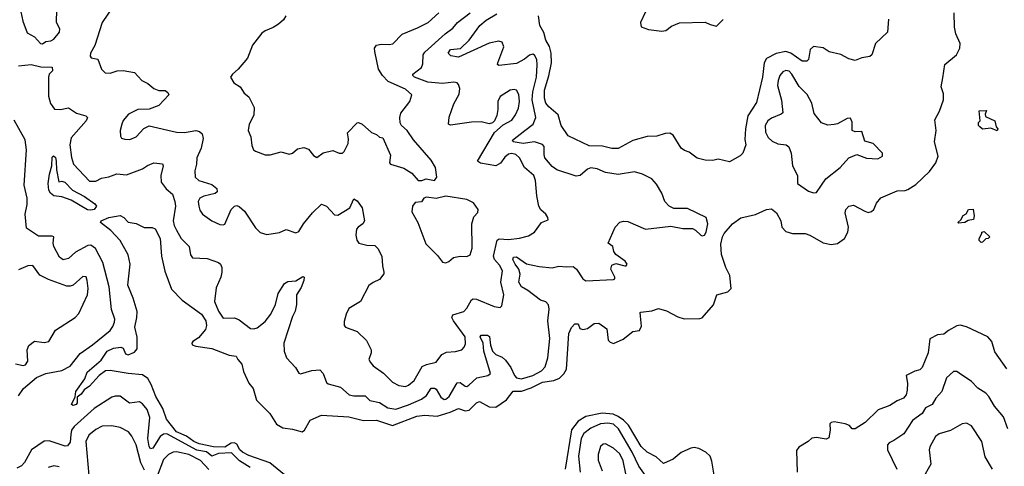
# Model space of a CAD drawing. Extents: x 2133489 to 2292442, y 756223 to 916462.
# Tile 317 of 463: x 2216613 to 2222719, y 891082 to 893852. Entities that reach past the tile are written whole.
import ezdxf

# ---------------------------------------------------------------- set-up
doc = ezdxf.new("R2010")
doc.units = 0

msp = doc.modelspace()

# ---------------------------------------------------------------- linework, layer by layer
at = {"layer": '0CON20XD'}
for points in [[(2217237.7, 894005), (2217124.4, 893834.4), (2217079.1, 893690.9), (2217052.2, 893645), (2217050, 893625), (2217056.1, 893616.1), (2217097.1, 893607.1), (2217120, 893545), (2217142.5, 893522.5), (2217175, 893519.4), (2217217.5, 893535), (2217255, 893536.9), (2217325, 893524.3), (2217371.2, 893475), (2217407.2, 893457.2), (2217445, 893424.5), (2217475, 893412.7), (2217515, 893412), (2217531.2, 893401.2), (2217538.8, 893385), (2217475, 893320), (2217415, 893296.2), (2217345, 893295.4), (2217287.1, 893265), (2217255, 893226), (2217245.7, 893205), (2217235.8, 893165), (2217238.8, 893128.8), (2217245, 893117.5), (2217265, 893110), (2217295, 893109.2), (2217335, 893124.4), (2217382.2, 893177.8), (2217415, 893194.5), (2217585.4, 893155.4), (2217635, 893153.1), (2217705, 893165.5), (2217728.9, 893158.9), (2217744.3, 893144.3), (2217751.1, 893115), (2217737.5, 893055), (2217711.5, 892995), (2217710, 892955), (2217700, 892915), (2217701.1, 892875), (2217724.3, 892855), (2217805, 892829.2), (2217835.8, 892805), (2217837.5, 892785), (2217825.3, 892774.7), (2217755, 892757.9), (2217731.1, 892745), (2217720.6, 892725), (2217723.1, 892695), (2217730.2, 892670.2), (2217746.3, 892646.3), (2217805, 892604.3), (2217855, 892582), (2217875, 892578.8), (2217885, 892583.8), (2217925, 892673.8), (2217945, 892696.2), (2217959.5, 892699.5), (2217975, 892693.8), (2218006.9, 892665), (2218075, 892561.2), (2218105, 892531.2), (2218145, 892520), (2218225, 892532.5), (2218265, 892551.2), (2218325, 892530), (2218345, 892537.5), (2218372.5, 892585), (2218428, 892655), (2218485, 892708), (2218515, 892695.8), (2218565, 892642), (2218585, 892640), (2218661.2, 892685), (2218685, 892740), (2218705, 892728.8), (2218735.9, 892685.9), (2218750.6, 892605), (2218742, 892585), (2218711.2, 892565), (2218701.7, 892551.7), (2218698, 892515), (2218704, 892485), (2218715.8, 892465.8), (2218765, 892452.5), (2218815, 892451.2), (2218835, 892433.3), (2218858.6, 892385), (2218862.5, 892325), (2218872, 892285), (2218871.2, 892275), (2218845, 892240), (2218805, 892222.5), (2218777.6, 892202.4), (2218726.6, 892103.4), (2218655, 892060), (2218637.5, 892025), (2218625, 891980), (2218625.8, 891955.8), (2218634, 891945), (2218705, 891917.5), (2218763.1, 891863.1), (2218791.9, 891805), (2218792.9, 891785), (2218778, 891745), (2218788, 891725), (2218806, 891705), (2218869.1, 891659.1), (2218925, 891603.1), (2218965, 891583.1), (2219005, 891576.9), (2219025, 891585.6), (2219059.5, 891615), (2219109.1, 891700.9), (2219135, 891713.3), (2219195, 891727.5), (2219231.4, 891775), (2219260.2, 891789.8), (2219315, 891793.8), (2219355, 891804.3), (2219370.2, 891819.8), (2219378, 891842), (2219374.6, 891885), (2219302.5, 891985), (2219292.7, 892005), (2219298.9, 892021.1), (2219367.4, 892042.6), (2219386.3, 892063.7), (2219415, 892114.3), (2219425, 892120.9), (2219445, 892118.2), (2219555, 892072.2), (2219593.3, 892066.7), (2219603.6, 892076.4), (2219615.5, 892144.5), (2219596.1, 892225), (2219606.2, 892295), (2219588.8, 892328.8), (2219558.3, 892365), (2219551.1, 892385), (2219575, 892484.2), (2219586.4, 892493.6), (2219645, 892488.7), (2219712.8, 892497.2), (2219767.6, 892512.4), (2219805.4, 892534.6), (2219850, 892595), (2219889.7, 892610.3), (2219888.6, 892625), (2219875.5, 892645), (2219845, 892673.3), (2219832.5, 892695), (2219820.4, 892759.6)], [(2216620.8, 893900.8), (2216633, 893843), (2216659.5, 893769.5), (2216705, 893746), (2216742, 893705), (2216755, 893703.1), (2216775, 893716.7), (2216805, 893720), (2216825, 893730.6), (2216860, 893775), (2216861.1, 893795), (2216841.2, 893835), (2216842.9, 893915)], [(2216803, 893333), (2216827.8, 893297.8), (2216865, 893294.5), (2216915, 893305.8), (2216965, 893272.9), (2217023.8, 893255), (2217034.2, 893245), (2217025.6, 893225), (2216931.6, 893118.4), (2216923.5, 893075), (2216933.3, 892996.7), (2216946.7, 892956.7), (2217045, 892850.9), (2217085, 892851.2), (2217120.2, 892869.8), (2217165, 892876.4), (2217215, 892896.9), (2217275, 892889.4), (2217373.7, 892926.3), (2217405, 892947.1), (2217445, 892963.3), (2217497.7, 892957.7), (2217503.1, 892945), (2217489.1, 892885), (2217490.9, 892845), (2217522.2, 892802.2), (2217559.8, 892769.8), (2217576, 892725), (2217579.7, 892695), (2217563.7, 892605), (2217570.3, 892575), (2217585.9, 892545.9), (2217615, 892494.4), (2217662.9, 892445), (2217672.9, 892392.9), (2217684.5, 892374.5), (2217775, 892371.5), (2217845, 892346), (2217858.8, 892335), (2217866, 892315), (2217866, 892285), (2217860, 892255), (2217830.9, 892189.1), (2217821.4, 892105), (2217845, 892044), (2217875, 892000.8), (2217945, 892002.5), (2217975, 891990), (2218045, 891937.1), (2218065, 891934.6), (2218085, 891940.4), (2218135, 891979.2), (2218170.3, 892025), (2218200, 892085), (2218216.7, 892153.3), (2218255, 892216), (2218275, 892228.6), (2218325, 892232.9), (2218368.7, 892258.7), (2218376.7, 892255), (2218375.4, 892235), (2218358.2, 892191.8), (2218330, 892145), (2218330.5, 892085), (2218320.9, 892045), (2218305, 892012), (2218251.1, 891845), (2218253.5, 891795), (2218268, 891755), (2218322.5, 891695), (2218345, 891660), (2218355, 891655.8), (2218425, 891676.9), (2218475, 891680), (2218495, 891657.5), (2218515, 891602.5), (2218525, 891594.4), (2218601.9, 891571.9), (2218656, 891526), (2218685, 891518.9), (2218755, 891518.2), (2218785, 891490.9), (2218845, 891478), (2218895, 891444.1), (2218945, 891436.9), (2219025, 891462.4), (2219105, 891498.1), (2219135, 891521.2), (2219165, 891566.6), (2219185, 891566.8), (2219195, 891560.3), (2219225, 891511.1), (2219245, 891496.4), (2219255, 891497.5), (2219275.7, 891514.3), (2219325, 891600.6), (2219345, 891601.8), (2219375, 891578), (2219385, 891576), (2219397.5, 891585), (2219448.7, 891631.3), (2219515.5, 891644.5), (2219531.9, 891658.1), (2219491.2, 891795), (2219487, 891845), (2219468.8, 891885), (2219475.3, 891894.7), (2219514.8, 891894.8), (2219527.1, 891887.1), (2219532.4, 891832.4), (2219545, 891796.5), (2219565, 891776.1), (2219605, 891758.7), (2219625, 891740.7), (2219659.7, 891695), (2219680.7, 891645), (2219695, 891629.8), (2219725, 891624.8), (2219795, 891644.3), (2219848.1, 891675), (2219871.7, 891698.3), (2219888.5, 891755), (2219900.8, 891875), (2219887.8, 891985), (2219895.7, 892055.7), (2219892.7, 892082.7), (2219875, 892102), (2219843.3, 892113.3), (2219765, 892173.3), (2219725, 892194.3), (2219709.2, 892225), (2219716.8, 892273.2), (2219707.9, 892305), (2219684.7, 892335), (2219671.6, 892365), (2219675, 892378.2), (2219695, 892381.3), (2219755, 892337.3), (2219835, 892320.9), (2219915, 892313.1), (2219955.8, 892324.2), (2220005, 892318.2), (2220045, 892320.9), (2220065.5, 892305), (2220104.5, 892244.5), (2220125, 892232.5), (2220295, 892240), (2220303.3, 892245), (2220304, 892255), (2220280, 892305), (2220285, 892328.8), (2220310.9, 892339.1), (2220365, 892326), (2220375, 892326.2), (2220380.8, 892335), (2220368.8, 892355), (2220310.8, 892395), (2220297.5, 892415), (2220291.2, 892445), (2220263.3, 892465), (2220305.8, 892565), (2220335, 892595.8), (2220357.7, 892602.3), (2220385, 892600), (2220495, 892551.9), (2220651.9, 892571.9), (2220725, 892556.7), (2220785, 892556), (2220805, 892546.2), (2220836.7, 892515), (2220845, 892510.8), (2220860, 892515), (2220870, 892535), (2220880, 892585), (2220870, 892625), (2220755, 892680), (2220670.5, 892680.5), (2220640, 892695), (2220613.4, 892723.4), (2220595.4, 892775.4), (2220561.9, 892831.9), (2220532.5, 892865), (2220475, 892893.3), (2220425, 892909.2), (2220325, 892891.1), (2220245, 892904.3), (2220195, 892926.9), (2220155, 892932.5), (2220135, 892924), (2220088.8, 892885), (2220065, 892880.6), (2219945, 892921.2), (2219915, 892940.7), (2219870.4, 892995), (2219864.7, 893015), (2219865.9, 893065), (2219855, 893078.2), (2219805, 893093.4), (2219735, 893083.8), (2219672.5, 893095), (2219668.6, 893105), (2219745.6, 893164.4), (2219796.4, 893205), (2219814.5, 893245), (2219791.8, 893355), (2219795.4, 893404.6), (2219817.3, 893495), (2219822.6, 893572.6), (2219819.6, 893605), (2219805, 893631.4), (2219795, 893637.8), (2219775, 893632.2), (2219743.8, 893606.2), (2219695, 893580.4), (2219585, 893568.8), (2219576.7, 893575), (2219577.5, 893585), (2219614.6, 893684.6), (2219605, 893712.9), (2219585, 893719.7), (2219524.4, 893705.6), (2219335, 893619.2), (2219287.2, 893627.2), (2219270, 893645), (2219285, 893666.8), (2219346.6, 893673.4), (2219400, 893725), (2219466.2, 893815), (2219505, 893848.2), (2219571.7, 893888.3)], [(2217285, 891658.1), (2217175, 891677.1), (2217145.8, 891674.2), (2217106.2, 891645), (2217045, 891579.2), (2217013.6, 891556.4), (2216995, 891529.2), (2216969.3, 891510.7), (2216969.2, 891475), (2216963.3, 891465), (2216945, 891460), (2216933.3, 891465), (2216957.5, 891512.5), (2216961.4, 891545), (2217016.2, 891625), (2217032, 891665), (2217119.2, 891740.8), (2217155, 891796.2), (2217195.5, 891815.5), (2217240.3, 891820.3), (2217254.3, 891814.3), (2217269.2, 891779.2), (2217285, 891772.5), (2217325, 891789.2), (2217340.5, 891809.5), (2217341.9, 891881.9), (2217327.9, 891945), (2217340.4, 892005), (2217341.2, 892041.2), (2217317.1, 892125), (2217282.7, 892205), (2217297.1, 892335), (2217285.7, 892394.3), (2217235, 892482.5), (2217178.9, 892545), (2217115, 892594.3), (2217118, 892605), (2217165, 892625.4), (2217235, 892637.1), (2217258.8, 892625), (2217285, 892596.2), (2217335, 892588), (2217385, 892563.3), (2217435, 892563.3), (2217453.3, 892555), (2217484.2, 892494.2), (2217491.4, 892385), (2217513.1, 892293.1), (2217555, 892180), (2217621.5, 892111.5), (2217741.1, 892025), (2217768.2, 891985), (2217770.7, 891955), (2217765, 891930), (2217721.1, 891878.9), (2217686.7, 891855), (2217680, 891845), (2217682.5, 891835), (2217705, 891826.2), (2217805, 891812.5), (2217912.1, 891772.1), (2217956, 891765), (2217965, 891743.8), (2217990, 891715), (2218000.5, 891670.5), (2218035, 891597.5), (2218060, 891565), (2218081.2, 891491.2), (2218165, 891409.1), (2218205, 891343.6), (2218245, 891320), (2218305, 891312.9), (2218365, 891295.7), (2218379.2, 891305), (2218415, 891368), (2218485, 891400), (2218655, 891389.2), (2218745, 891365.7), (2218825, 891368.9), (2218925, 891334.1), (2219075, 891392.9), (2219125, 891400), (2219202.9, 891392.9), (2219282.6, 891417.4), (2219335, 891440.5), (2219375, 891426.7), (2219400.7, 891429.3), (2219445, 891474.7), (2219465, 891484.7), (2219525, 891451.1), (2219565, 891448.8), (2219631.8, 891495), (2219673.1, 891546.9), (2219725, 891548.8), (2219785, 891567.8), (2219855, 891602.8), (2219925.4, 891614.6), (2219961.5, 891628.5), (2219987.9, 891655), (2220004.2, 891685), (2220018.1, 891905), (2220035, 891943.8), (2220055, 891965.7), (2220076.2, 891966.2), (2220086.1, 891936.1), (2220105, 891930.8), (2220135, 891937.5), (2220175, 891967.5), (2220205, 891968.8), (2220253.6, 891933.6), (2220262, 891865), (2220275, 891851.2), (2220295, 891844.3), (2220355, 891869.5), (2220415, 891917.1), (2220456.2, 891925), (2220468.3, 891951.7), (2220463.2, 892013.2), (2220460, 892035), (2220465, 892038.8), (2220534.3, 892045.7), (2220575, 892061.4), (2220625, 892045.6), (2220695, 892009.2), (2220733, 891997), (2220831.7, 891998.3), (2220845, 892003.3), (2220915.7, 892084.3), (2220935.6, 892144.4), (2221005, 892164.4), (2221024.5, 892185), (2221017.8, 892265), (2220992.2, 892315), (2220965.2, 892395), (2220961.1, 892458.9), (2220971.9, 892505), (2220982.6, 892525), (2221034.1, 892585.9), (2221085, 892623.8), (2221176.1, 892643.9), (2221245, 892675.4), (2221275, 892678.9), (2221307.1, 892655), (2221333.1, 892605), (2221339.2, 892565), (2221365, 892537.5), (2221405, 892525.5), (2221485, 892526.2), (2221512.9, 892515), (2221595, 892468.2), (2221645, 892457.3), (2221685, 892464.5), (2221727.5, 892495), (2221748.9, 892535), (2221753.1, 892565), (2221732.2, 892655), (2221737.1, 892675), (2221754.2, 892695), (2221785, 892701.4), (2221855, 892663.5), (2221875, 892656.9), (2221895, 892661.4), (2221910, 892675), (2221925.7, 892715), (2221953.6, 892746.4), (2222055, 892790), (2222105, 892792.2), (2222121.1, 892798.9), (2222170.2, 892829.8), (2222255, 892910), (2222294.4, 892965), (2222308.6, 893005), (2222285.6, 893095), (2222295.7, 893165), (2222289.1, 893230.9), (2222317.1, 893285), (2222341.8, 893355), (2222342.5, 893392.5), (2222328.1, 893435), (2222337.8, 893492.2), (2222350, 893575), (2222422.7, 893635), (2222444.2, 893675), (2222444.7, 893705), (2222419.6, 893765), (2222410.4, 893805), (2222408.8, 893895)], [(2218264.1, 893875.9), (2218248.7, 893851.3), (2218218, 893825), (2218185, 893803.1), (2218135, 893783.5), (2218115, 893767.8), (2218056.7, 893695), (2218025, 893614), (2217966.9, 893545), (2217932, 893515), (2217921.2, 893495), (2217940.3, 893460.3), (2217980, 893435), (2218005, 893396.7), (2218034.2, 893374.2), (2218066.4, 893306.4), (2218065, 893260), (2218036, 893205), (2218030, 893165), (2218046, 893125), (2218052.7, 893072.7), (2218063.8, 893045), (2218075, 893036.7), (2218135, 893012.9), (2218166.6, 893013.4), (2218235, 893032.9), (2218285, 893018), (2218305.5, 893024.5), (2218335, 893052), (2218375, 893060), (2218405, 893048.8), (2218435, 893010), (2218455, 892996.7), (2218495, 893026), (2218555, 893040), (2218595, 893024), (2218615, 893024.2), (2218626.2, 893033.8), (2218649.4, 893085), (2218652.3, 893112.3), (2218645, 893150), (2218705, 893212.5), (2218715, 893213.3), (2218737.5, 893205), (2218795, 893152.5), (2218825, 893140), (2218845, 893122.5), (2218865, 893120), (2218912.5, 893012.5), (2218906.7, 892965), (2218912.5, 892955), (2218995, 892931.8), (2219045, 892900.8), (2219085, 892855.6), (2219106.2, 892853.8), (2219134.2, 892865.8), (2219185, 892854.5), (2219200, 892875), (2219190.9, 892935), (2219165, 892980.8), (2219055, 893106.5), (2219015, 893164.4), (2218981.4, 893195), (2218972.8, 893212.8), (2218970.9, 893245), (2218977.4, 893272.6), (2219032.2, 893345), (2219045.8, 893385), (2219005, 893421.8), (2218897.9, 893467.9), (2218862.3, 893505), (2218838.8, 893545), (2218815.5, 893654.5), (2218814.3, 893675.7), (2218825.7, 893694.3), (2218855, 893701.1), (2218905, 893698.1), (2218927.1, 893702.9), (2218985, 893762), (2219080.9, 893800.9), (2219146.9, 893835), (2219212.5, 893895)], [(2219820.4, 892759.6), (2219811.1, 892855), (2219801.8, 892885), (2219744.3, 892934.3), (2219711.8, 892995), (2219690, 893015), (2219665, 893022.5), (2219645, 893018.2), (2219621.7, 892998.3), (2219595, 892962.2), (2219565, 892946.5), (2219471.2, 892961.2), (2219452, 892975), (2219556.8, 893153.2), (2219610.6, 893199.4), (2219665, 893229.5), (2219688.3, 893261.7), (2219706.2, 893303.8), (2219711.9, 893345), (2219708.8, 893388.8), (2219695, 893414.3), (2219678.8, 893418.8), (2219654, 893415), (2219591.9, 893375), (2219578.5, 893345), (2219578.8, 893295), (2219571.9, 893258.1), (2219558.1, 893225), (2219545, 893212.2), (2219525, 893206.5), (2219475, 893217.5), (2219415, 893216.5), (2219285, 893197.5), (2219272.5, 893205), (2219277, 893247), (2219305, 893330), (2219339.2, 893390.9), (2219343.4, 893425), (2219335, 893450.6), (2219325, 893460), (2219305, 893464.6), (2219235, 893456.1), (2219145, 893464.3), (2219061.9, 893495), (2219051.1, 893505), (2219051.9, 893515), (2219104.1, 893555.9), (2219112.2, 893577.8), (2219114.6, 893635), (2219125, 893651.5), (2219251.2, 893765), (2219299.7, 893800.3), (2219328.5, 893835), (2219406.8, 893895)], [(2222001.2, 893855), (2221994.5, 893775), (2221919.5, 893705), (2221898.1, 893635), (2221885.4, 893624.6), (2221835, 893614.4), (2221795, 893598.6), (2221755, 893609.5), (2221706.4, 893636.4), (2221633.6, 893653.6), (2221595, 893677.5), (2221535, 893686.2), (2221515, 893667.5), (2221504.2, 893605.8), (2221495, 893594), (2221465, 893595.7), (2221394.7, 893644.7), (2221365, 893654), (2221305, 893642.4), (2221245, 893611.5), (2221229.2, 893585), (2221219.5, 893495), (2221181.8, 893338.2), (2221129.6, 893255), (2221114.6, 893174.6), (2221110.7, 893109.3), (2221116, 893075), (2221096.7, 893023.3), (2221081.4, 893008.6), (2221015, 892970), (2220945, 892986.9), (2220911.7, 892978.3), (2220865, 892980), (2220813.9, 892993.9), (2220765, 893031.2), (2220735, 893040), (2220714.6, 893054.6), (2220666.5, 893135), (2220645, 893147.3), (2220615, 893146.2), (2220565, 893128.7), (2220505, 893127.2), (2220415, 893103.5), (2220325, 893053.9), (2220285, 893053.4), (2220228, 893068), (2220145, 893070.6), (2220015, 893132), (2219970, 893195), (2219952, 893262), (2219895, 893311.1), (2219876.8, 893335), (2219867.5, 893365), (2219868.6, 893415), (2219893.8, 893503.8), (2219911.5, 893585), (2219909.7, 893645), (2219897.8, 893685), (2219875.2, 893725), (2219863.4, 893773.4), (2219838, 893815), (2219830, 893875)], [(2220495, 893900), (2220462.5, 893835), (2220467, 893807), (2220511.7, 893791.7), (2220595, 893780), (2220620, 893785), (2220655, 893812.5), (2220705, 893832.5), (2220865, 893837.5), (2220895, 893822.5), (2220935, 893812.5), (2220975, 893852.5)], [(2216605, 893566.5), (2216685, 893574.6), (2216745, 893560), (2216815, 893557.5), (2216816.2, 893535), (2216796.7, 893515), (2216792, 893495), (2216791.5, 893378.5), (2216803, 893333)], [(2221535, 892777.5), (2221555, 892779.2), (2221611.9, 892865), (2221701.9, 892935), (2221755, 892995.5), (2221805, 893015.6), (2221865, 892992.9), (2221935, 892988.8), (2221963.3, 893005), (2221963.8, 893025), (2221906.7, 893085), (2221855, 893098.8), (2221835, 893158.8), (2221795, 893155.7), (2221775, 893164), (2221775.6, 893215.6), (2221765, 893241.2), (2221745, 893240), (2221685, 893206), (2221665, 893201.4), (2221625, 893198.6), (2221585, 893212.9), (2221539.2, 893269.2), (2221526.4, 893335), (2221497.3, 893387.3), (2221447, 893437), (2221402.2, 893515), (2221385, 893532), (2221365, 893537.5), (2221345, 893529.5), (2221326.4, 893505), (2221315.9, 893474.1), (2221313, 893443), (2221337.4, 893352.6), (2221345.4, 893274.6), (2221336, 893265), (2221275, 893240.9), (2221252.3, 893225), (2221235.4, 893195), (2221238.5, 893155), (2221255, 893122.2), (2221279, 893099), (2221315, 893082.2), (2221366.5, 893076.5), (2221383.2, 893063.2), (2221398, 893025), (2221406.7, 892945), (2221436.9, 892885), (2221436.7, 892835), (2221505, 892788.9), (2221535, 892777.5)], [(2222675, 893162.5), (2222635, 893180), (2222585, 893173.3), (2222567, 893187), (2222560, 893195), (2222560, 893215), (2222570, 893225), (2222562.5, 893287.5), (2222608.3, 893288.3), (2222600, 893265), (2222601.7, 893251.7), (2222660, 893225), (2222668.3, 893188.3), (2222680, 893175), (2222675, 893162.5)], [(2216605, 891518.4), (2216636.5, 891563.5), (2216717.9, 891632.1), (2216775, 891657.9), (2216875, 891676.1), (2216926, 891704), (2216988.1, 891781.9), (2217065, 891835.4), (2217174.2, 891925), (2217190.2, 891949.8), (2217201.5, 891975), (2217202.5, 891995), (2217182.3, 892055), (2217168.1, 892195), (2217129.2, 892345), (2217082.2, 892432.3), (2217055, 892452.7), (2217035, 892451.2), (2216959.5, 892410.5), (2216915, 892370.5), (2216883.2, 892363.2), (2216859.7, 892379.7), (2216824.3, 892445), (2216820.5, 892465), (2216825.5, 892505.5), (2216815, 892510), (2216729.1, 892509.1), (2216655, 892558.6), (2216646.9, 892645), (2216658.7, 892705), (2216659.1, 892745), (2216641.6, 892825), (2216654.7, 893045), (2216646.7, 893106.8), (2216579, 893229)], [(2217055, 892669.8), (2217033.3, 892673.3), (2216932.9, 892732.9), (2216875, 892752.7), (2216825, 892759.6), (2216803.3, 892775), (2216792.9, 892795), (2216788.9, 892835), (2216796.9, 892893.1), (2216813.1, 892945), (2216815, 893000), (2216821.7, 893008.3), (2216835, 892996.7), (2216840, 892975), (2216841.1, 892921.1), (2216855, 892846.7), (2216875, 892850), (2216892, 892845), (2216941.4, 892795), (2217015, 892755.7), (2217078.9, 892708.9), (2217088.2, 892695), (2217075, 892674.3), (2217055, 892669.8)], [(2219255, 892343.8), (2219275, 892351.2), (2219303.3, 892376.7), (2219345, 892384.4), (2219385, 892382.9), (2219406.4, 892393.6), (2219418.1, 892435), (2219416, 892585), (2219430.3, 892629.7), (2219453.9, 892656.1), (2219456.2, 892675), (2219426.4, 892716.4), (2219385, 892736.7), (2219255, 892757.7), (2219195, 892743.8), (2219135, 892752.1), (2219119.2, 892745), (2219105, 892722.5), (2219065, 892717.5), (2219050, 892695), (2219045, 892660), (2219081.2, 892595), (2219131.7, 892461.7), (2219205, 892390), (2219235, 892347.5), (2219255, 892343.8)], [(2222435, 892590), (2222430, 892595), (2222448.8, 892611.2), (2222465, 892637.5), (2222483, 892647), (2222497.5, 892675), (2222527, 892677), (2222532.5, 892635), (2222528.3, 892611.7), (2222495, 892607.5), (2222475, 892593.3), (2222435, 892590)], [(2222575, 892470), (2222563.3, 892483.3), (2222562.5, 892495), (2222580, 892525), (2222580, 892535), (2222595, 892537.5), (2222630, 892505), (2222620, 892495), (2222605, 892492.5), (2222585, 892472.5), (2222575, 892470)], [(2216587, 891717), (2216635, 891706.2), (2216649.5, 891710.5), (2216662.5, 891735), (2216659.4, 891805), (2216669.4, 891830.6), (2216705, 891857.3), (2216765, 891849.1), (2216793.6, 891856.4), (2216835, 891925.8), (2216956.2, 892005), (2216979.8, 892030.2), (2217032.9, 892145), (2217036.7, 892185), (2217032, 892235), (2217025, 892256.2), (2217005, 892260), (2216943.6, 892206.4), (2216925, 892198.5), (2216905, 892198.5), (2216790.7, 892240.7), (2216737.4, 892267.4), (2216695, 892326.5), (2216664.3, 892325.7), (2216605, 892301.2)], [(2222735, 891686.4), (2222661.4, 891791.4), (2222641.1, 891855), (2222616.9, 891885), (2222485, 891947.5), (2222445, 891957.1), (2222425, 891952.9), (2222373.3, 891925), (2222345, 891901.2), (2222305, 891897.1), (2222257.8, 891872.2), (2222246.7, 891785), (2222210.4, 891695), (2222195, 891679.5), (2222165, 891672.9), (2222110.8, 891645), (2222118.3, 891598.3), (2222116.6, 891553.4), (2222110.6, 891525), (2222095, 891504.2), (2222055, 891488.6), (2222010.3, 891459.7), (2221937.9, 891432.1), (2221855.9, 891354.1), (2221795, 891314), (2221775, 891313.3), (2221758.8, 891335), (2221733.3, 891345), (2221665, 891357.8), (2221645.5, 891354.5), (2221637.1, 891345), (2221639.5, 891305), (2221630.7, 891259.3), (2221615, 891251.2), (2221590, 891255), (2221555, 891261.2), (2221525, 891256.7), (2221503.6, 891236.4), (2221445, 891200), (2221430.7, 891179.3), (2221434.4, 891045)], [(2218255, 891029.6), (2218165, 891104.3), (2218035, 891149.2), (2217995, 891169.3), (2217978, 891185), (2217959, 891219), (2217945, 891228.4), (2217925, 891224.8), (2217885, 891200), (2217815, 891202.2), (2217725, 891220.6), (2217693.8, 891235), (2217648.3, 891268.3), (2217585.9, 891295), (2217523.6, 891375), (2217501.2, 891441.2), (2217456.9, 891515), (2217429.2, 891589.2), (2217407.5, 891627.5), (2217375, 891650), (2217285, 891658.1)], [(2222740.4, 891315), (2222715, 891388.6), (2222659.2, 891455), (2222624.3, 891514.3), (2222603.8, 891535), (2222555, 891565.6), (2222515, 891607.5), (2222439.7, 891659.7), (2222425, 891669.2), (2222405, 891670), (2222360.2, 891629.8), (2222331.2, 891545), (2222294.1, 891505), (2222272.1, 891465), (2222229.5, 891445), (2222210.3, 891409.7), (2222150.4, 891365), (2222097, 891283), (2222035, 891241.1), (2222005, 891228), (2221994.2, 891215), (2221995.8, 891185), (2222051.8, 891065)], [(2218041.5, 891075), (2217976.4, 891116.4), (2217926.8, 891165), (2217845, 891160.7), (2217805, 891144), (2217771.8, 891171.8), (2217711.8, 891181.8), (2217525, 891282.5), (2217505, 891280.7), (2217485, 891266.8), (2217438.1, 891195), (2217425, 891190), (2217415, 891205.7), (2217406.7, 891255), (2217420.8, 891385), (2217403.1, 891435), (2217375, 891469.5), (2217355, 891482.7), (2217292.9, 891472.9), (2217235, 891516.1), (2217205, 891517.5), (2217185, 891510.8), (2217075, 891440.9), (2216951.2, 891328.8), (2216935.2, 891305), (2216929.5, 891279.5), (2216925, 891232), (2216910.4, 891209.6), (2216895, 891207.1), (2216795, 891240.6), (2216765, 891237.8), (2216686.4, 891183.6), (2216642.6, 891105), (2216625, 891084.3), (2216595, 891071.1)], [(2220938.1, 890915), (2220906.3, 891113.7), (2220894.1, 891144.1), (2220868.7, 891168.6), (2220825, 891192.3), (2220795, 891198.9), (2220775, 891195.3), (2220715, 891167.3), (2220665, 891126.7), (2220605, 891098.6), (2220559.6, 891139.6), (2220505, 891169.1), (2220466.5, 891205), (2220387.8, 891337.8), (2220358.6, 891368.6), (2220325, 891391.6), (2220294.4, 891404.4), (2220225, 891410.9), (2220125, 891390), (2220077.2, 891362.8), (2220035, 891307.8), (2219994.8, 891065)], [(2220515.3, 890995), (2220452, 891082), (2220410.5, 891170.5), (2220327, 891315), (2220295, 891343.9), (2220261.3, 891348.7), (2220215, 891344.8), (2220155, 891317.4), (2220112.4, 891285), (2220094, 891255), (2220079.3, 891145), (2220088.2, 891045)], [(2222645.3, 891065), (2222600.2, 891140.2), (2222580.6, 891235), (2222515, 891333.8), (2222485, 891349.2), (2222457.5, 891345), (2222385.3, 891304.7), (2222315.8, 891284.2), (2222293.3, 891266.7), (2222256.6, 891203.4), (2222253.5, 891183.5), (2222264.3, 891095), (2222212.9, 891005)], [(2217386.9, 891056.9), (2217363.4, 891103.4), (2217335, 891214.4), (2217308.4, 891268.4), (2217287.5, 891295), (2217235, 891322.5), (2217185, 891332.9), (2217125, 891330), (2217085, 891310.8), (2217042.7, 891275), (2217022.8, 891235), (2217040.8, 891025)], [(2217785, 891062.4), (2217735, 891118.4), (2217661.4, 891155), (2217585, 891172.3), (2217565, 891170), (2217535, 891154.4), (2217505, 891123.1), (2217465, 891020)], [(2220374, 891025), (2220355.2, 891115), (2220335, 891158.5), (2220295, 891194.6), (2220245, 891221.1), (2220231.5, 891218.5), (2220215, 891204.2), (2220199.7, 891155), (2220200.8, 891120.8), (2220225, 891054)], [(2216857.8, 891077.8), (2216825, 891085.5), (2216790, 891075)]]:
    msp.add_lwpolyline(points, dxfattribs=at)

doc.saveas('drawing.dxf')
